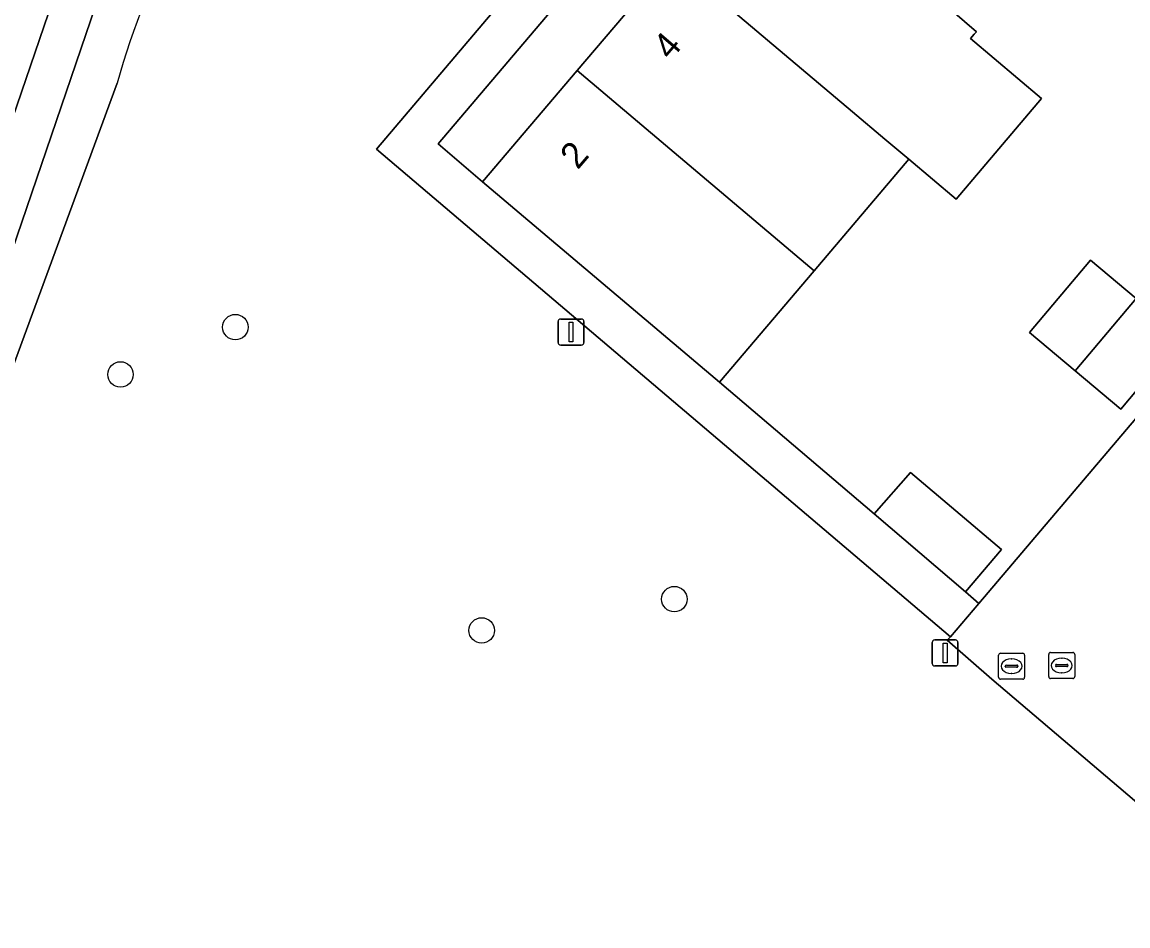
# Model space of a CAD drawing. Extents: x 156412 to 157779, y 382335 to 383768.
# Drawn here: x 157123.7 to 157166.15, y 382824.84 to 382859.54 of the extents above; entities that cross this region are included whole.
import ezdxf

# ---------------------------------------------------------------- set-up
doc = ezdxf.new("R2010")
doc.units = 0
for name, color, linetype in [('IMGEO_Boom', 7, 'Continuous'), ('IMGEO_Erf', 7, 'Continuous'), ('IMGEO_Groenvoorziening', 7, 'Continuous'), ('IMGEO_Lichtmast', 7, 'Continuous'), ('IMGEO_Oever', 7, 'Continuous'), ('IMGEO_Pand', 7, 'Continuous'), ('IMGEO_Pand_nummerreeks', 7, 'Continuous'), ('IMGEO_Rijbaan_lokaal_open', 7, 'Continuous'), ('IMGEO_Rioolput', 7, 'Continuous'), ('IMGEO_Voetpad_open', 7, 'Continuous'), ('IMGEO_Waterloop', 7, 'Continuous')]:
    doc.layers.add(name, color=color, linetype=linetype)

msp = doc.modelspace()

# ---------------------------------------------------------------- linework, layer by layer
at = {"layer": 'IMGEO_Boom'}
for centre in [(157131.885, 382847.834), (157127.476, 382846.016), (157148.738, 382837.39), (157141.342, 382836.189)]:
    msp.add_circle(centre, 0.489, dxfattribs=at)
at = {"layer": 'IMGEO_Erf'}
for points in [[(157177.98, 382899.987), (157139.672, 382854.877), (157141.375, 382853.408), (157145.011, 382857.686), (157148.646, 382861.963), (157151.84, 382865.722), (157152.156, 382866.093), (157155.51, 382870.039), (157158.864, 382873.985), (157162.356, 382878.093), (157164.343, 382880.431), (157163.815, 382880.911), (157166.253, 382883.758)], [(157167.948, 382866.287), (157166.127, 382867.846), (157162.77, 382863.903), (157159.412, 382859.959), (157160.333, 382859.175), (157160.252, 382859.08), (157160.11, 382858.914), (157162.827, 382856.617), (157159.553, 382852.744), (157157.738, 382854.278), (157154.105, 382849.998), (157150.472, 382845.718), (157156.403, 382840.661), (157157.804, 382842.253), (157159.55, 382840.776), (157161.296, 382839.299), (157159.914, 382837.665), (157160.428, 382837.227), (157197.38, 382880.782)]]:
    msp.add_lwpolyline(points, dxfattribs=at)
msp.add_lwpolyline([(157166.464, 382848.93), (157168.212, 382847.455), (157165.873, 382844.682), (157164.125, 382846.157), (157162.377, 382847.631), (157164.716, 382850.404)], close=True, dxfattribs=at)
at = {"layer": 'IMGEO_Groenvoorziening'}
for points in [[(157203.794, 382797.851), (157160.92, 382834.318), (157159.216, 382835.813), (157159.336, 382835.94), (157137.298, 382854.666), (157176.686, 382901.104), (157161.816, 382913.741), (157160.128, 382908.599)], [(157127.348, 382857.201), (157122.347, 382843.621), (157120.556, 382838.812)]]:
    msp.add_lwpolyline(points, dxfattribs=at)
msp.add_arc((157154.578, 382849.7), 28.244, 137.7529, 164.5979, dxfattribs=at)
at = {"layer": 'IMGEO_Lichtmast'}
for p, q in [((157144.276, 382847.244), (157144.276, 382848.044)), ((157144.276, 382848.044), (157144.276, 382847.244)), ((157144.376, 382848.144), (157145.166, 382848.144)), ((157145.166, 382848.144), (157144.376, 382848.144)), ((157145.266, 382848.044), (157145.266, 382847.244)), ((157145.266, 382847.244), (157145.266, 382848.044)), ((157145.166, 382847.144), (157144.376, 382847.144)), ((157144.376, 382847.144), (157145.166, 382847.144)), ((157158.637, 382834.923), (157158.637, 382835.723)), ((157158.637, 382835.723), (157158.637, 382834.923)), ((157158.737, 382835.823), (157159.527, 382835.823)), ((157159.527, 382835.823), (157158.737, 382835.823)), ((157159.627, 382835.723), (157159.627, 382834.923)), ((157159.627, 382834.923), (157159.627, 382835.723)), ((157159.527, 382834.823), (157158.737, 382834.823)), ((157158.737, 382834.823), (157159.527, 382834.823))]:
    msp.add_line(p, q, dxfattribs=at)
for points in [[(157144.696, 382848.019), (157144.846, 382848.019), (157144.846, 382847.269), (157144.696, 382847.269), (157144.696, 382848.019)], [(157159.057, 382835.698), (157159.207, 382835.698), (157159.207, 382834.948), (157159.057, 382834.948), (157159.057, 382835.698)]]:
    msp.add_lwpolyline(points, dxfattribs=at)
for centre, start, end in [((157144.376, 382848.044), 90, 180), ((157144.376, 382848.044), 90, 180), ((157145.166, 382848.044), 0, 90), ((157145.166, 382848.044), 360, 90), ((157144.376, 382847.244), 180, 270), ((157144.376, 382847.244), 180, 270), ((157145.166, 382847.244), 270, 0), ((157145.166, 382847.244), 270, 0), ((157158.737, 382835.723), 90, 180), ((157158.737, 382835.723), 90, 180), ((157159.527, 382835.723), 0, 90), ((157159.527, 382835.723), 360, 90), ((157158.737, 382834.923), 180, 270), ((157158.737, 382834.923), 180, 270), ((157159.527, 382834.923), 270, 0), ((157159.527, 382834.923), 270, 0)]:
    msp.add_arc(centre, 0.1, start, end, dxfattribs=at)
at = {"layer": 'IMGEO_Oever'}
for points in [[(157116.416, 382837.854), (157117.408, 382839.247), (157117.908, 382840.229), (157118.305, 382841.158), (157125.405, 382861.925)], [(157126.897, 382861.297), (157119.704, 382840.227), (157119.104, 382838.877), (157117.717, 382836.921)], [(157120.556, 382838.812), (157122.347, 382843.621), (157127.348, 382857.201)]]:
    msp.add_lwpolyline(points, dxfattribs=at)
msp.add_arc((157154.578, 382849.7), 28.244, 137.7529, 164.5979, dxfattribs=at)
at = {"layer": 'IMGEO_Pand'}
for points in [[(157152.156, 382866.093), (157151.84, 382865.722), (157148.646, 382861.963), (157155.581, 382856.101), (157156.822, 382855.052), (157157.738, 382854.278), (157159.553, 382852.744), (157162.827, 382856.617), (157160.11, 382858.914), (157160.252, 382859.08), (157160.333, 382859.175), (157159.412, 382859.959), (157159.12, 382860.205)], [(157148.646, 382861.963), (157145.011, 382857.686), (157154.105, 382849.998), (157157.738, 382854.278), (157156.822, 382855.052), (157155.581, 382856.101)], [(157145.011, 382857.686), (157141.375, 382853.408), (157150.472, 382845.718), (157154.105, 382849.998)], [(157166.464, 382848.93), (157164.716, 382850.404), (157162.377, 382847.631), (157164.125, 382846.157)], [(157168.212, 382847.455), (157166.464, 382848.93), (157164.125, 382846.157), (157165.873, 382844.682)], [(157157.804, 382842.253), (157156.403, 382840.661), (157158.159, 382839.163), (157159.914, 382837.665), (157161.296, 382839.299), (157159.55, 382840.776)]]:
    msp.add_lwpolyline(points, close=True, dxfattribs=at)
at = {"layer": 'IMGEO_Rijbaan_lokaal_open'}
msp.add_lwpolyline([(157197.88, 382881.334), (157197.38, 382880.782), (157160.428, 382837.227), (157159.336, 382835.94), (157159.216, 382835.813), (157160.92, 382834.318), (157203.794, 382797.851), (157204.984, 382796.839), (157205.746, 382797.75), (157208.939, 382801.654), (157209.562, 382802.416), (157209.996, 382802.926), (157236.736, 382834.344), (157246.097, 382845.305), (157238.417, 382852.03)], dxfattribs=at)
at = {"layer": 'IMGEO_Rioolput'}
for p, q in [((157161.258, 382835.315), (157162.11, 382835.315)), ((157163.184, 382835.342), (157164.036, 382835.342)), ((157161.183, 382834.389), (157161.183, 382835.241)), ((157161.485, 382834.858), (157161.883, 382834.858)), ((157161.671, 382835.095), (157161.696, 382835.095)), ((157162.184, 382835.241), (157162.184, 382834.389)), ((157163.109, 382834.416), (157163.109, 382835.268)), ((157163.411, 382834.885), (157163.809, 382834.885)), ((157163.597, 382835.122), (157163.622, 382835.122)), ((157164.11, 382835.268), (157164.11, 382834.416)), ((157161.442, 382834.809), (157161.442, 382834.821)), ((157161.88, 382834.772), (157161.482, 382834.772)), ((157161.694, 382834.535), (157161.669, 382834.535)), ((157161.926, 382834.821), (157161.926, 382834.809)), ((157163.368, 382834.836), (157163.368, 382834.848)), ((157163.806, 382834.799), (157163.408, 382834.799)), ((157163.62, 382834.562), (157163.595, 382834.562)), ((157163.852, 382834.848), (157163.852, 382834.836)), ((157162.11, 382834.315), (157161.258, 382834.315)), ((157164.036, 382834.342), (157163.184, 382834.342))]:
    msp.add_line(p, q, dxfattribs=at)
for points in [[(157161.258, 382835.315), (157162.11, 382835.315)], [(157163.184, 382835.342), (157164.036, 382835.342)], [(157161.183, 382834.389), (157161.183, 382835.241)], [(157162.184, 382835.241), (157162.184, 382834.389)], [(157163.109, 382834.416), (157163.109, 382835.268)], [(157164.11, 382835.268), (157164.11, 382834.416)], [(157162.11, 382834.315), (157161.258, 382834.315)], [(157164.036, 382834.342), (157163.184, 382834.342)]]:
    msp.add_lwpolyline(points, dxfattribs=at)
for centre, radius, start, end in [((157161.26, 382835.239), 0.0765, 91.552, 178.448), ((157161.26, 382835.239), 0.0765, 91.552, 178.448), ((157162.108, 382835.239), 0.0765, 1.552, 88.448), ((157162.108, 382835.239), 0.0765, 1.552, 88.448), ((157163.186, 382835.266), 0.0765, 91.552, 178.448), ((157163.186, 382835.266), 0.0765, 91.552, 178.448), ((157164.034, 382835.266), 0.0765, 1.552, 88.448), ((157164.034, 382835.266), 0.0765, 1.552, 88.448), ((157161.482, 382834.818), 0.0403, 85.8775, 175.7526), ((157161.887, 382834.82), 0.0386, 1.7309, 96.639), ((157163.408, 382834.845), 0.0403, 85.8775, 175.7526), ((157163.813, 382834.847), 0.0386, 1.7309, 96.639), ((157161.479, 382834.808), 0.0366, 178.938, 274.7102), ((157161.883, 382834.815), 0.043, 264.8664, 352.4533), ((157163.405, 382834.835), 0.0366, 178.938, 274.7102), ((157163.809, 382834.842), 0.043, 264.8664, 352.4533), ((157161.26, 382834.391), 0.0765, 181.552, 268.448), ((157161.26, 382834.391), 0.0765, 181.552, 268.448), ((157162.108, 382834.391), 0.0765, 271.552, 358.448), ((157162.108, 382834.391), 0.0765, 271.552, 358.448), ((157163.186, 382834.418), 0.0765, 181.552, 268.448), ((157163.186, 382834.418), 0.0765, 181.552, 268.448), ((157164.034, 382834.418), 0.0765, 271.552, 358.448), ((157164.034, 382834.418), 0.0765, 271.552, 358.448)]:
    msp.add_arc(centre, radius, start, end, dxfattribs=at)
for centre, major_axis, ratio, start_param, end_param in [((157161.67, 382834.815), (-0.387, 0.002), 0.722429, 4.712389, 7.853982), ((157161.695, 382834.815), (-0.39, 0.002), 0.717154, 1.570796, 4.712389), ((157163.596, 382834.842), (-0.387, 0.002), 0.722429, 4.712389, 7.853982), ((157163.621, 382834.842), (-0.39, 0.002), 0.717154, 1.570796, 4.712389)]:
    msp.add_ellipse(centre, major_axis=major_axis, ratio=ratio, start_param=start_param, end_param=end_param, dxfattribs=at)
at = {"layer": 'IMGEO_Voetpad_open'}
msp.add_lwpolyline([(157161.816, 382913.741), (157176.686, 382901.104), (157137.298, 382854.666), (157159.336, 382835.94), (157160.428, 382837.227), (157159.914, 382837.665), (157158.159, 382839.163), (157156.403, 382840.661), (157150.472, 382845.718), (157141.375, 382853.408), (157139.672, 382854.877), (157177.98, 382899.987), (157179.766, 382898.544), (157187.691, 382891.82), (157194.813, 382885.785), (157198.287, 382882.81), (157198.507, 382882.621)], dxfattribs=at)
at = {"layer": 'IMGEO_Waterloop'}
msp.add_lwpolyline([(157125.405, 382861.925), (157118.305, 382841.158), (157117.908, 382840.229), (157117.408, 382839.247), (157116.416, 382837.854), (157117.717, 382836.921), (157119.104, 382838.877), (157119.704, 382840.227), (157126.897, 382861.297)], dxfattribs=at)

# ---------------------------------------------------------------- texts
at = {"layer": 'IMGEO_Pand_nummerreeks'}
for s, p in [('4', (157148.592, 382858.042)), ('2', (157145.029, 382853.849))]:
    msp.add_text(s, height=1, rotation=49.4405, dxfattribs=at).set_placement(p)

doc.saveas('drawing.dxf')
